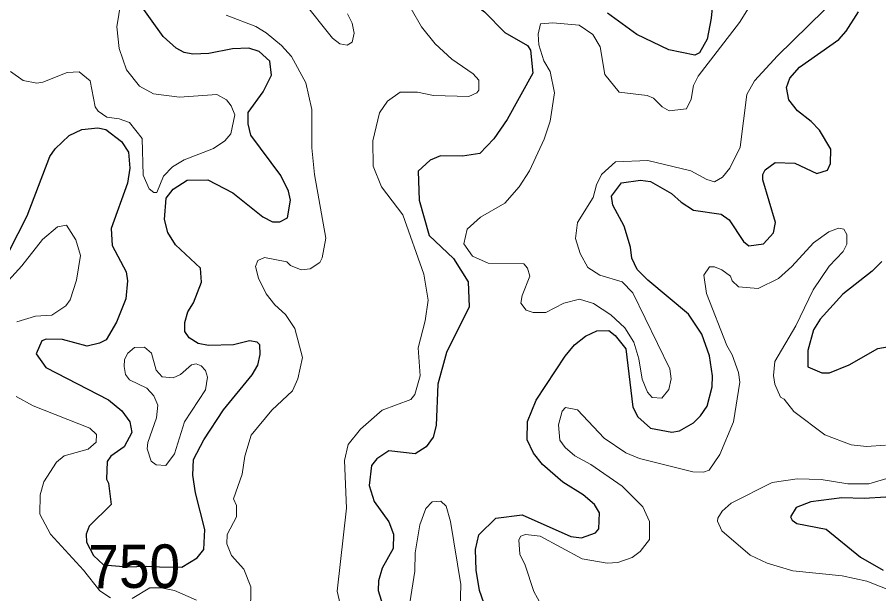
# Model space of a CAD drawing. Extents: x 763.2 to 816.8, y 7896.5 to 7952.7.
# Drawn here: x 782.278 to 785.465, y 7946.009 to 7948.143 of the extents above; entities that cross this region are included whole.
import ezdxf
from ezdxf.enums import TextEntityAlignment as Align

# ---------------------------------------------------------------- set-up
doc = ezdxf.new("R2010")
doc.units = 0
doc.header["$LTSCALE"] = 0.064
doc.layers.add('1', color=7, linetype='Continuous', lineweight=25)
doc.layers.add('2', color=7, linetype='Continuous', lineweight=13)
doc.layers.add('61', color=7, linetype='Continuous')

msp = doc.modelspace()

# ---------------------------------------------------------------- linework, layer by layer
at = {"layer": '1'}
for points in [[(783.8019, 7948.247), (783.9259, 7948.2142), (783.9661, 7948.1941), (784.0067, 7948.1635), (784.0818, 7948.0871), (784.1656, 7948.0388)], [(784.8517, 7948.2182), (784.8451, 7948.1393), (784.8306, 7948.0619), (784.8013, 7948.0111), (784.7845, 7948.0022), (784.6886, 7948.022), (784.5695, 7948.0788), (784.4611, 7948.1578)], [(782.6857, 7947.1671), (782.6792, 7947.1015), (782.6454, 7947.0141), (782.6071, 7946.9493), (782.5821, 7946.9366), (782.5359, 7946.9256), (782.4451, 7946.95), (782.3843, 7946.9517), (782.3683, 7946.9458), (782.3479, 7946.8974), (782.3836, 7946.8471), (782.6152, 7946.7266), (782.6648, 7946.6866), (782.6938, 7946.646), (782.702, 7946.6057), (782.6737, 7946.5537), (782.6242, 7946.5184), (782.6105, 7946.4982), (782.6083, 7946.4331), (782.6156, 7946.4181), (782.6249, 7946.3397), (782.5442, 7946.2595), (782.5332, 7946.2296), (782.5333, 7946.2003), (782.5593, 7946.1506), (782.597, 7946.1168), (782.6858, 7946.1095), (782.7543, 7946.1112), (782.8035, 7946.109), (782.8863, 7946.1082), (782.9438, 7946.1419), (782.968, 7946.1734), (782.9717, 7946.2474), (782.9371, 7946.3823), (782.9274, 7946.4481), (782.9294, 7946.5063), (782.9685, 7946.5787), (783.0413, 7946.69), (783.1465, 7946.819), (783.1672, 7946.8556), (783.1758, 7946.8952), (783.1756, 7946.9306), (783.1649, 7946.9404), (783.1371, 7946.945), (783.0779, 7946.9305), (782.9855, 7946.9278), (782.9473, 7946.9357), (782.914, 7946.9568), (782.8982, 7946.9802), (782.8981, 7947.0133), (782.909, 7947.0525), (782.9293, 7947.0863), (782.9599, 7947.1631), (782.956, 7947.214), (782.8635, 7947.3003), (782.8352, 7947.3461), (782.8223, 7947.3947), (782.8291, 7947.4741), (782.8549, 7947.5068), (782.9062, 7947.5399), (782.9833, 7947.5417), (783.0747, 7947.4928), (783.1866, 7947.4042), (783.2216, 7947.3858), (783.2493, 7947.386), (783.2775, 7947.401), (783.2889, 7947.4655), (783.2808, 7947.499), (783.2531, 7947.5575), (783.142, 7947.7064), (783.1315, 7947.7482), (783.1317, 7947.7905), (783.187, 7947.8673), (783.2179, 7947.929), (783.2117, 7947.9809), (783.1728, 7948.0162), (783.1338, 7948.0282), (783.0737, 7948.0264), (782.9859, 7948.0085), (782.9274, 7948.007), (782.8953, 7948.0131), (782.8661, 7948.0284), (782.8179, 7948.0721), (782.7241, 7948.2021)], [(784.4814, 7947.4482), (784.4761, 7947.4804), (784.5136, 7947.5302), (784.5833, 7947.54), (784.6202, 7947.5351), (784.6984, 7947.4912), (784.7336, 7947.4581), (784.7789, 7947.429), (784.8818, 7947.4146), (784.9112, 7947.3934), (784.965, 7947.3125), (784.9845, 7947.2975), (785.0388, 7947.3049), (785.0749, 7947.3458), (785.0833, 7947.3834), (785.0363, 7947.5411), (785.0364, 7947.5605), (785.0444, 7947.5779), (785.0821, 7947.6056), (785.1543, 7947.6036), (785.2357, 7947.5651), (785.2747, 7947.5773), (785.2858, 7947.6018), (785.2873, 7947.6546), (785.2451, 7947.7252), (785.2151, 7947.7571), (785.1642, 7947.7966), (785.1316, 7947.8378), (785.1233, 7947.8828), (785.1364, 7947.918), (785.1722, 7947.9587), (785.317, 7948.0612), (785.3443, 7948.0922), (785.3894, 7948.163)], [(784.1656, 7948.0388), (784.1768, 7948.0209), (784.1847, 7947.9362), (784.0905, 7947.7647), (784.0405, 7947.6937), (783.9894, 7947.6394), (783.9252, 7947.6291), (783.8438, 7947.6301), (783.8051, 7947.614), (783.7609, 7947.5739), (783.7641, 7947.4655), (783.8016, 7947.3354), (783.8921, 7947.2508), (783.9462, 7947.1633), (783.9496, 7947.0715), (783.866, 7946.902), (783.833, 7946.7851), (783.828, 7946.6321), (783.8164, 7946.5892), (783.791, 7946.5532), (783.7499, 7946.5267), (783.6526, 7946.5389), (783.6076, 7946.5092), (783.5881, 7946.4836), (783.5801, 7946.4103), (783.5984, 7946.3513), (783.6519, 7946.2757), (783.6701, 7946.2303), (783.6685, 7946.1769), (783.6274, 7946.1046), (783.6146, 7946.0569), (783.6128, 7946.0217), (783.6368, 7945.9461)], [(782.2477, 7947.2774), (782.3148, 7947.4075), (782.3983, 7947.6273), (782.4175, 7947.6565), (782.4692, 7947.705), (782.516, 7947.7272), (782.5757, 7947.734), (782.6059, 7947.7274), (782.6639, 7947.6834), (782.6888, 7947.6436), (782.6939, 7947.585)], [(782.6939, 7947.585), (782.686, 7947.5293), (782.6249, 7947.3614), (782.6287, 7947.2979), (782.6804, 7947.2007), (782.6857, 7947.1671)], [(784.61, 7947.1696), (784.5706, 7947.209), (784.5515, 7947.2519), (784.546, 7947.2927), (784.5234, 7947.3702), (784.4814, 7947.4482)], [(785.4764, 7947.2395), (785.4408, 7947.2038), (785.3323, 7947.1182), (785.248, 7947.0258), (785.2234, 7946.9863), (785.2019, 7946.91), (785.2027, 7946.8498), (785.2538, 7946.8273), (785.2823, 7946.8272), (785.3559, 7946.8562), (785.461, 7946.9169), (785.5103, 7946.9254)], [(784.0662, 7945.7965), (783.9872, 7946.0217), (783.9759, 7946.0964), (783.9727, 7946.1728), (783.9847, 7946.2276), (784.0478, 7946.2891), (784.146, 7946.3016), (784.3262, 7946.2218), (784.3655, 7946.2161), (784.4167, 7946.2347), (784.4289, 7946.2495), (784.4313, 7946.3094), (784.4134, 7946.3397), (784.3713, 7946.3753), (784.2964, 7946.4227), (784.2206, 7946.4871), (784.188, 7946.5295), (784.1635, 7946.5796), (784.165, 7946.647), (784.1975, 7946.726), (784.3042, 7946.8886), (784.3392, 7946.9304), (784.3796, 7946.9628), (784.4221, 7946.983), (784.4659, 7946.9831), (784.4899, 7946.9653), (784.5291, 7946.9162), (784.5546, 7946.7005), (784.5731, 7946.6638), (784.6203, 7946.6216), (784.6991, 7946.6071), (784.7282, 7946.6122), (784.7792, 7946.6424), (784.8058, 7946.6676), (784.8301, 7946.7034), (784.8484, 7946.7753), (784.8501, 7946.8154), (784.8387, 7946.8903), (784.8104, 7946.9706), (784.7605, 7947.0447), (784.61, 7947.1696)], [(785.4911, 7946.3672), (785.4108, 7946.3619), (785.3284, 7946.3649), (785.2136, 7946.349), (785.1594, 7946.3287), (785.1383, 7946.2944), (785.1446, 7946.2814), (785.1618, 7946.2697), (785.2698, 7946.2479), (785.3976, 7946.1444), (785.4807, 7946.096)]]:
    msp.add_lwpolyline(points, dxfattribs=at)
at = {"layer": '2'}
for points in [[(782.7294, 7947.888), (782.6814, 7947.9489), (782.655, 7948.0269), (782.6465, 7948.1071), (782.6676, 7948.238), (782.6644, 7948.3137)], [(783.6965, 7948.2426), (783.7726, 7948.1081), (783.824, 7948.0446), (783.885, 7947.9876), (783.9649, 7947.9338), (783.9858, 7947.9107), (783.9853, 7947.8737), (783.9777, 7947.863), (783.9489, 7947.8493), (783.8176, 7947.8541), (783.7584, 7947.8655), (783.694, 7947.8653), (783.6474, 7947.8327), (783.6177, 7947.7891), (783.593, 7947.6857), (783.5947, 7947.5917), (783.6253, 7947.5154), (783.7046, 7947.4119), (783.7821, 7947.1928), (783.7984, 7947.0955), (783.787, 7947.0199), (783.7607, 7946.92), (783.7688, 7946.8161), (783.749, 7946.7465), (783.7342, 7946.7286), (783.6282, 7946.689), (783.547, 7946.6182), (783.5025, 7946.5616), (783.4879, 7946.5024), (783.496, 7946.3264), (783.4616, 7946.0194), (783.4762, 7945.9549)], [(783.3323, 7948.208), (783.4436, 7948.0663), (783.4708, 7948.0442), (783.4987, 7948.0399), (783.5165, 7948.051), (783.524, 7948.0848), (783.5166, 7948.1214), (783.4992, 7948.1563)], [(784.2995, 7947.0854), (784.3579, 7947.0995), (784.4095, 7947.0833), (784.4737, 7947.0419), (784.526, 7946.9934), (784.5592, 7946.9403), (784.5772, 7946.8785), (784.5896, 7946.8034), (784.6093, 7946.7558), (784.6269, 7946.7351), (784.6619, 7946.7333), (784.6876, 7946.7648), (784.6974, 7946.8048), (784.6923, 7946.8423), (784.5551, 7947.1231), (784.5161, 7947.1637), (784.4329, 7947.1885), (784.3888, 7947.2167), (784.3607, 7947.2691), (784.3427, 7947.3243), (784.3508, 7947.3839), (784.4081, 7947.4759), (784.4201, 7947.5227), (784.4395, 7947.5615), (784.4911, 7947.6075), (784.6111, 7947.6125), (784.7701, 7947.5751), (784.8283, 7947.5429), (784.8568, 7947.5339), (784.8863, 7947.5516), (784.9142, 7947.5846), (784.9518, 7947.6628), (784.9769, 7947.8573), (785.005, 7947.908), (785.0908, 7948.0008), (785.3209, 7948.2277)], [(784.9832, 7948.1764), (784.9501, 7948.1231), (784.7967, 7947.9253), (784.78, 7947.8904), (784.7708, 7947.8396), (784.7537, 7947.8046), (784.6892, 7947.7967), (784.6635, 7947.8114), (784.6313, 7947.8439), (784.6084, 7947.8534), (784.504, 7947.8657), (784.4518, 7947.9316), (784.4337, 7948.0338), (784.4076, 7948.0795), (784.3566, 7948.1138), (784.2586, 7948.1219), (784.2129, 7948.1182), (784.2046, 7948.0808), (784.2077, 7948.0414), (784.2261, 7947.9816)], [(783.2744, 7947.2381), (783.288, 7947.2244), (783.3275, 7947.2086), (783.3618, 7947.2118), (783.3966, 7947.2359), (783.4057, 7947.2532), (783.4188, 7947.3249), (783.3778, 7947.5616), (783.3679, 7947.6601), (783.3676, 7947.8022), (783.3448, 7947.9001), (783.2927, 7947.9981), (783.255, 7948.0389), (783.1991, 7948.0853), (783.1597, 7948.1084), (783.05, 7948.1505)], [(784.2261, 7947.9816), (784.2489, 7947.9421), (784.2652, 7947.8632), (784.2486, 7947.7588), (784.2271, 7947.6924), (784.1727, 7947.5742)], [(782.2521, 7947.9429), (782.2998, 7947.9086), (782.3506, 7947.8992), (782.3729, 7947.9027), (782.4623, 7947.9384), (782.5072, 7947.9411), (782.5479, 7947.9076), (782.566, 7947.8115), (782.5767, 7947.7958), (782.609, 7947.7737), (782.6553, 7947.7667), (782.6926, 7947.7533), (782.7396, 7947.6944), (782.744, 7947.5591), (782.7663, 7947.5079), (782.7835, 7947.4944), (782.7936, 7947.4944), (782.8191, 7947.5548), (782.8518, 7947.5894), (782.8953, 7947.616), (783.0033, 7947.6579), (783.0462, 7947.6853), (783.0684, 7947.7117), (783.0831, 7947.7814), (783.0689, 7947.8155), (783.0522, 7947.8374), (783.016, 7947.8569), (782.8774, 7947.8476), (782.7818, 7947.86), (782.7294, 7947.888)], [(784.1727, 7947.5742), (784.1346, 7947.515), (784.0809, 7947.4551), (783.9919, 7947.4033), (783.9426, 7947.3587), (783.93, 7947.3049), (783.962, 7947.2583), (784.0197, 7947.2324), (784.152, 7947.2307), (784.1649, 7947.2145), (784.1745, 7947.1852), (784.1452, 7947.113), (784.1409, 7947.0846), (784.1602, 7947.059), (784.1864, 7947.0506), (784.2333, 7947.0506), (784.2995, 7947.0854)], [(782.2061, 7947.1262), (782.2941, 7947.2226), (782.3705, 7947.3201), (782.4266, 7947.3668), (782.4595, 7947.3741), (782.4948, 7947.319), (782.5116, 7947.2618), (782.4966, 7947.1698), (782.4733, 7947.0977), (782.4573, 7947.0756), (782.4054, 7947.041), (782.3448, 7947.037), (782.276, 7947.0152)], [(784.2157, 7945.968), (784.1892, 7946.0181), (784.1566, 7946.1153), (784.1368, 7946.1561), (784.1338, 7946.2092), (784.1407, 7946.222), (784.1584, 7946.2288), (784.212, 7946.2223), (784.3679, 7946.1386), (784.4598, 7946.1219), (784.4997, 7946.125), (784.5524, 7946.144), (784.5816, 7946.1657), (784.6168, 7946.2097), (784.6167, 7946.277), (784.592, 7946.3304), (784.515, 7946.4078), (784.3993, 7946.4871), (784.3403, 7946.5201), (784.3047, 7946.5509), (784.2855, 7946.5772), (784.2803, 7946.6345), (784.2937, 7946.6855), (784.3061, 7946.6987), (784.3501, 7946.6906), (784.4492, 7946.5851), (784.5294, 7946.5306), (784.5794, 7946.5101), (784.7765, 7946.4608), (784.816, 7946.4588), (784.8369, 7946.4671), (784.8772, 7946.5243), (784.9275, 7946.6453), (784.9504, 7946.7924), (784.9455, 7946.8285), (784.9227, 7946.8937), (784.9027, 7946.9279), (784.8275, 7947.1205), (784.8175, 7947.189), (784.8386, 7947.2193), (784.8567, 7947.2195), (784.8848, 7947.2082), (784.9161, 7947.1843), (784.923, 7947.1673), (784.9463, 7947.1459), (785.019, 7947.1395), (785.094, 7947.1758), (785.1432, 7947.2203), (785.2234, 7947.3084), (785.2796, 7947.3487), (785.3164, 7947.3624), (785.3351, 7947.3583), (785.3465, 7947.3389), (785.3471, 7947.3028), (785.3337, 7947.2765), (785.281, 7947.2213), (785.2221, 7947.1348), (785.1585, 7947.0015), (785.0808, 7946.8686), (785.0756, 7946.8174), (785.0807, 7946.7852), (785.1017, 7946.7373), (785.1144, 7946.7298), (785.1511, 7946.6842), (785.2651, 7946.5981), (785.3632, 7946.5599), (785.4189, 7946.5542), (785.4899, 7946.5589)], [(783.1989, 7947.12), (783.1707, 7947.1771), (783.1593, 7947.2209), (783.1682, 7947.2429), (783.1925, 7947.2538), (783.2744, 7947.2381)], [(783.1411, 7945.9352), (783.1423, 7946.0343), (783.1162, 7946.1005), (783.0709, 7946.151), (783.0527, 7946.1938), (783.0544, 7946.2282), (783.0886, 7946.2941), (783.0885, 7946.3358), (783.0775, 7946.3611), (783.1093, 7946.4525), (783.1197, 7946.519), (783.1427, 7946.5963), (783.22, 7946.6888), (783.2957, 7946.7603), (783.316, 7946.8044), (783.3331, 7946.8838), (783.3049, 7946.9914), (783.2704, 7947.0427), (783.231, 7947.0789), (783.1989, 7947.12)], [(782.2738, 7946.7391), (782.337, 7946.7051), (782.5468, 7946.6218), (782.5708, 7946.5992), (782.5694, 7946.5703), (782.5401, 7946.5446), (782.4509, 7946.5195), (782.423, 7946.4966), (782.3757, 7946.4231), (782.3623, 7946.3757), (782.3616, 7946.3038), (782.4005, 7946.23), (782.5231, 7946.0972), (782.5835, 7946.0206), (782.6226, 7945.9948)], [(785.5576, 7946.4539), (785.428, 7946.4161), (785.3499, 7946.4161), (785.2513, 7946.4324), (785.1625, 7946.4341), (785.0706, 7946.4208), (784.9194, 7946.3451), (784.8861, 7946.3152), (784.8692, 7946.2893), (784.8684, 7946.2776), (784.8842, 7946.2427), (784.9886, 7946.1526), (785.0516, 7946.1228), (785.1468, 7946.0939), (785.3294, 7946.0758), (785.4207, 7946.0563), (785.515, 7946.0183)], [(782.7025, 7945.9913), (782.7685, 7946.0308), (782.8096, 7946.0313), (782.8597, 7946.0211), (782.9406, 7945.9854)]]:
    msp.add_lwpolyline(points, dxfattribs=at)
for points in [[(782.7975, 7946.7074), (782.7835, 7946.7419), (782.757, 7946.7705), (782.6929, 7946.8006), (782.6784, 7946.8204), (782.673, 7946.8503), (782.6746, 7946.8762), (782.6873, 7946.9001), (782.7114, 7946.9205), (782.749, 7946.9214), (782.7743, 7946.9003), (782.7918, 7946.8372), (782.8133, 7946.8122), (782.8549, 7946.808), (782.8812, 7946.8204), (782.9222, 7946.8565), (782.9396, 7946.8605), (782.9581, 7946.8534), (782.9735, 7946.8356), (782.9815, 7946.8114), (782.9736, 7946.7635), (782.8966, 7946.6451), (782.8589, 7946.5276), (782.8279, 7946.4836), (782.7916, 7946.4869), (782.7737, 7946.4997), (782.7583, 7946.5453), (782.7602, 7946.5695), (782.7924, 7946.6603)], [(783.7245, 7945.9027), (783.726, 7945.9527), (783.7491, 7946.093), (783.7492, 7946.1606), (783.7675, 7946.2639), (783.7891, 7946.3252), (783.8121, 7946.35), (783.8442, 7946.3522), (783.8649, 7946.3336), (783.8805, 7946.2763), (783.9183, 7946.043), (783.9166, 7945.951), (783.8802, 7945.8584), (783.8423, 7945.8188), (783.7947, 7945.8018), (783.7678, 7945.815), (783.7488, 7945.8333)]]:
    msp.add_lwpolyline(points, close=True, dxfattribs=at)

# ---------------------------------------------------------------- texts
at = {"layer": '61', "width": 0.95}
msp.add_text('750', height=0.16, rotation=0.465, dxfattribs=at).set_placement((782.7112, 7946.0309), align=Align.CENTER)

doc.saveas('drawing.dxf')
